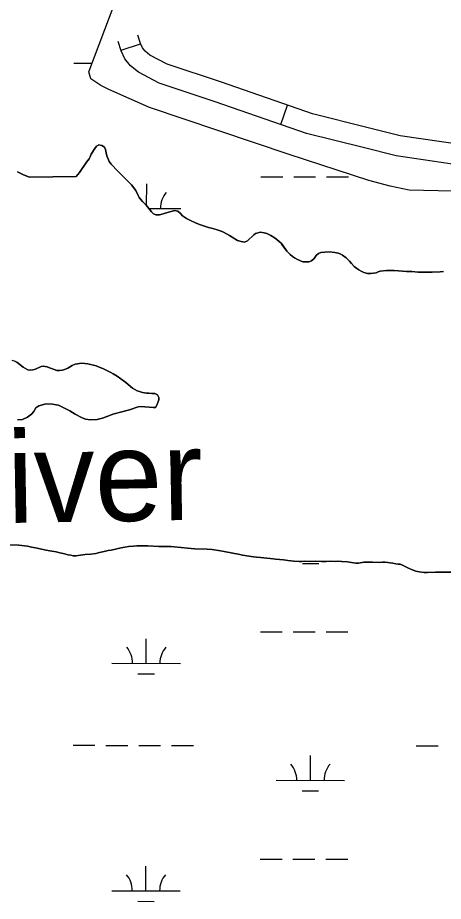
# Model space of a CAD drawing. Extents: x 3148686 to 3186545, y 916144 to 941516.
# Drawn here: x 3165206 to 3165828, y 924896 to 926189 of the extents above; entities that cross this region are included whole.
import ezdxf

# ---------------------------------------------------------------- set-up
doc = ezdxf.new("R2010")
doc.units = 0
for name, color, linetype in [('V-RIVR-IDEN', 7, 'Continuous'), ('V-ROAD-CNTR', 7, 'Continuous'), ('V-SITE-VEGE', 7, 'Continuous'), ('V-TOPO-SHOR', 7, 'Continuous'), ('V-WETL-SWMP', 7, 'Continuous')]:
    doc.layers.add(name, color=color, linetype=linetype)

msp = doc.modelspace()

# ---------------------------------------------------------------- linework, layer by layer
at = {"layer": 'V-ROAD-CNTR'}
for p, q in [((3165356.8, 926141.1), (3165385.3, 926150.3)), ((3165590.4, 926032.5), (3165600.2, 926060.8))]:
    msp.add_line(p, q, dxfattribs=at)
for points in [[(3166581.4, 925845.8), (3166436.8, 925910.4), (3166405.3, 925920.4), (3166380.7, 925925.4), (3166369.7, 925925.5), (3166335.8, 925929.1), (3166271.5, 925923.2), (3166173.7, 925920.6), (3166103.4, 925929.9), (3165992.2, 925954.2), (3165851.6, 925972.9), (3165759.3, 925986.4), (3165711, 925998.7), (3165628.3, 926019.3), (3165494.3, 926065.8), (3165412.6, 926092.9), (3165382.2, 926109), (3165370.5, 926118.4), (3165362.2, 926128.7), (3165357.1, 926140), (3165352.6, 926153.9)], [(3166593.3, 925873.3), (3166447.5, 925938.5), (3166412.8, 925949.5), (3166383.8, 925955.4), (3166371.4, 925955.5), (3166336, 925959.2), (3166269.7, 925953.1), (3166175.3, 925950.6), (3166108.6, 925959.4), (3165997.4, 925983.8), (3165855.7, 926002.7), (3165765.2, 926015.9), (3165718.3, 926027.8), (3165636.9, 926048.1), (3165503.9, 926094.2), (3165424.5, 926120.5), (3165398.8, 926134.1), (3165391.9, 926139.7), (3165388, 926144.6), (3165385.1, 926150.8), (3165381.2, 926163.1)]]:
    msp.add_lwpolyline(points, dxfattribs=at)
at = {"layer": 'V-SITE-VEGE'}
for points in [[(3166577.1, 925811.5), (3166426.7, 925866.5), (3166313.2, 925895.1), (3166271.7, 925901.1), (3166233.4, 925900), (3166108, 925883.3), (3166087.2, 925880.8), (3166065.1, 925883.3), (3166035.5, 925896.5), (3165968.2, 925930.6), (3165935.6, 925935.7), (3165905.1, 925933.6), (3165778.4, 925936.4), (3165750.8, 925942.1), (3165719.3, 925950.7), (3165602.7, 925988.7), (3165398.3, 926057.4), (3165339, 926083.5), (3165327.5, 926089.4), (3165312.8, 926099.2), (3165309.5, 926109.5), (3165348.2, 926211.6)], [(3165404.2, 925901.6), (3165401.2, 925904.6), (3165397.3, 925909.8), (3165393.5, 925914.4), (3165388.2, 925919.6), (3165385.3, 925923.4), (3165383.5, 925925.9), (3165382, 925928.8), (3165378.6, 925935.7), (3165372, 925944.1), (3165359.3, 925957), (3165357, 925959.1), (3165352.1, 925964.4), (3165342.2, 925974.6), (3165339.7, 925978.2), (3165336, 925986.7), (3165335.1, 925991.1), (3165333.9, 925995.7), (3165332.6, 925999.4), (3165328.7, 926001.5), (3165324.2, 926002.8), (3165320.8, 926001), (3165318.3, 925997.5), (3165313, 925989), (3165311.6, 925985.3), (3165310.1, 925982), (3165306.5, 925977.4), (3165296, 925962.4), (3165291.4, 925956.6), (3165222.9, 925955.2), (3165214.2, 925958.8), (3165205.2, 925963)], [(3165828.8, 925817.5), (3165823.9, 925817.1), (3165812.2, 925816.4), (3165808.5, 925816.6), (3165795.2, 925816.5), (3165791.7, 925816.7), (3165782.3, 925817.5), (3165774.5, 925817.5), (3165762.8, 925818.4), (3165756.2, 925818.7), (3165751.6, 925818.7), (3165748.5, 925818.8), (3165745.4, 925818.8), (3165735.8, 925817.8), (3165732.9, 925816.8), (3165730.2, 925815.4), (3165726.1, 925814.8), (3165722.1, 925814.6), (3165717.3, 925814.5), (3165712.2, 925815.8), (3165708, 925817.9), (3165704.7, 925819.8), (3165702, 925821.7), (3165698.1, 925825), (3165693.8, 925829.2), (3165690.9, 925832.6), (3165686.2, 925837.4), (3165681, 925841.4), (3165677.5, 925843.1), (3165674.4, 925844.3), (3165669.7, 925845.4), (3165661.2, 925846.1), (3165655.1, 925845.9), (3165649.3, 925845.4), (3165645.6, 925843.7), (3165642.4, 925840.7), (3165639.3, 925836.7), (3165635.5, 925833.2), (3165631.8, 925831.8), (3165628.7, 925831.4), (3165622.6, 925831.7), (3165615, 925834.9), (3165610.8, 925837.2), (3165607.5, 925839.5), (3165604.3, 925842.4), (3165599.5, 925847.4), (3165592.8, 925856.6), (3165590.9, 925858.9), (3165582.5, 925866.1), (3165576, 925870.3), (3165570.1, 925873), (3165566.3, 925874.1), (3165560.9, 925874.8), (3165553.7, 925873.2), (3165551.2, 925871.3), (3165541.9, 925862.1), (3165537.6, 925860.4), (3165532.8, 925861.1), (3165527.2, 925862.8), (3165523.1, 925865.1), (3165515.4, 925870), (3165506.6, 925875), (3165503.2, 925876.3), (3165495.8, 925878.7), (3165489.2, 925880.8), (3165484.8, 925881.9), (3165473, 925885.9), (3165466.8, 925888.2), (3165458.3, 925891.8), (3165452.5, 925894.8), (3165446.8, 925899), (3165443.9, 925902.5), (3165440, 925905.9), (3165435.2, 925906.6), (3165430, 925905.4), (3165426.5, 925904.4), (3165418.4, 925901.7), (3165412.9, 925900.5), (3165407.8, 925900.2), (3165404.2, 925901.6)], [(3165204.6, 925684.6), (3165213.8, 925677.6), (3165217.1, 925675.4), (3165220.5, 925673.7), (3165223.5, 925673.2), (3165227.8, 925673.6), (3165231.9, 925674.6), (3165239.8, 925678.5), (3165243.1, 925679.1), (3165248.6, 925678.1), (3165252.1, 925676.7), (3165255.1, 925675.6), (3165263, 925672.5), (3165266.8, 925672.6), (3165271.3, 925673.2), (3165275.8, 925674.5), (3165279.1, 925675.9), (3165281.5, 925677.7), (3165285.4, 925680.1), (3165289.5, 925681.7), (3165299.5, 925683.2), (3165308.4, 925682.2), (3165320.3, 925679.3), (3165323.8, 925678.2), (3165327.4, 925676.5), (3165330.4, 925675.5), (3165341.7, 925669.6), (3165345.4, 925668), (3165351, 925664.4), (3165356.6, 925660.3), (3165363.7, 925654.9), (3165373.5, 925646.9), (3165380.6, 925642.7), (3165383.8, 925641.7), (3165388.3, 925640.6), (3165394.2, 925639.7), (3165397.4, 925639.7), (3165402.1, 925639.2), (3165406.1, 925639.2), (3165410, 925637.1), (3165412.3, 925633.2), (3165411.9, 925629.7), (3165409.4, 925621.9), (3165407.3, 925618.6), (3165404, 925618.7), (3165385.6, 925619.9), (3165381.9, 925619.4), (3165369.3, 925614.9), (3165355.8, 925611.8), (3165348.5, 925609.8), (3165344.8, 925608.7), (3165341.3, 925607.1), (3165329.7, 925602.8), (3165322, 925600.8), (3165312.2, 925600.4), (3165304.9, 925601.5), (3165298.9, 925604), (3165289.8, 925609), (3165281.7, 925613.7), (3165272.4, 925618.3), (3165265.2, 925621.7), (3165261.9, 925622.5), (3165256.5, 925623.6), (3165248.5, 925623.7), (3165245.3, 925623.4), (3165236.7, 925621.2), (3165232.4, 925617.8), (3165229.1, 925612.6), (3165225.8, 925608.8), (3165219.9, 925604.4), (3165212.9, 925601.2), (3165205.2, 925600.3)], [(3165192.4, 925417.6), (3165207.4, 925417), (3165219.9, 925415.6), (3165225.8, 925414.4), (3165231.6, 925413.5), (3165247.2, 925410), (3165252.8, 925409.1), (3165261.7, 925407.4), (3165267.2, 925406.1), (3165272, 925405.2), (3165279.3, 925403.1), (3165283.2, 925402.3), (3165287, 925401.8), (3165291.1, 925401.8), (3165294.3, 925401.9), (3165304.2, 925403.4), (3165312.8, 925404.1), (3165319.9, 925405.2), (3165325.4, 925406.2), (3165332.1, 925407.7), (3165337.8, 925409.3), (3165342.4, 925409.8), (3165356.9, 925413.3), (3165362.3, 925414.4), (3165367.6, 925415.2), (3165375.3, 925415.9), (3165380, 925416), (3165396.2, 925416), (3165412.2, 925415.2), (3165423.2, 925415.1), (3165429.8, 925415.2), (3165434.5, 925414.9), (3165444.7, 925413.9), (3165454.1, 925412.6), (3165465, 925412), (3165482.8, 925411.4), (3165490.3, 925410.9), (3165502.5, 925408.8), (3165507.5, 925407.7), (3165530.8, 925403.5), (3165534.7, 925402.6), (3165550.6, 925399.9), (3165554.8, 925399.4), (3165560.7, 925399.2), (3165565.6, 925398.7), (3165579.6, 925397.2), (3165582.8, 925396.7), (3165594.7, 925395.6), (3165597.8, 925395.2), (3165600.8, 925394.6), (3165609.4, 925393.8), (3165617.4, 925393.3), (3165621.4, 925393.4), (3165625.2, 925393.7), (3165632.4, 925393.5), (3165641.8, 925393.9), (3165649.9, 925393.5), (3165656.8, 925393.5), (3165663.4, 925393.7), (3165670.1, 925393.4), (3165673.6, 925393.6), (3165679.8, 925393.4), (3165688, 925392.8), (3165696.9, 925391.1), (3165700.5, 925390.6), (3165704.3, 925390.9), (3165712, 925392.3), (3165724.7, 925392.2), (3165735, 925391.8), (3165739.2, 925392.2), (3165743.2, 925392.2), (3165754.7, 925390.6), (3165758.9, 925389.9), (3165762.1, 925389.6), (3165765.2, 925389.2), (3165768.8, 925388), (3165771.5, 925386.4), (3165777.6, 925383.3), (3165781.6, 925381.5), (3165788.1, 925379.1), (3165792.8, 925378.1), (3165800.3, 925377.4), (3165805.1, 925377.3), (3165817.1, 925377.5), (3165823.7, 925377.5), (3165839.3, 925377.7)]]:
    msp.add_lwpolyline(points, dxfattribs=at)
at = {"layer": 'V-TOPO-SHOR'}
for points in [[(3165222.9, 925955.2), (3165291.4, 925956.6), (3165296, 925962.4), (3165306.5, 925977.4), (3165310.1, 925982), (3165311.6, 925985.3), (3165313, 925989), (3165318.3, 925997.5), (3165320.8, 926001), (3165324.2, 926002.8), (3165328.7, 926001.5), (3165332.6, 925999.4), (3165333.9, 925995.7), (3165335.1, 925991.1), (3165336, 925986.7), (3165339.7, 925978.2), (3165342.2, 925974.6), (3165352.1, 925964.4), (3165357, 925959.1), (3165359.3, 925957), (3165372, 925944.1), (3165378.6, 925935.7), (3165382, 925928.8), (3165383.5, 925925.9), (3165385.3, 925923.4), (3165388.2, 925919.6), (3165393.5, 925914.4), (3165397.3, 925909.8), (3165401.2, 925904.6), (3165404.2, 925901.6), (3165407.8, 925900.2), (3165412.9, 925900.5), (3165418.4, 925901.7), (3165426.5, 925904.4), (3165430, 925905.4), (3165435.2, 925906.6), (3165440, 925905.9), (3165443.9, 925902.5), (3165446.8, 925899), (3165452.5, 925894.8), (3165458.3, 925891.8), (3165466.8, 925888.2), (3165473, 925885.9), (3165484.8, 925881.9), (3165489.2, 925880.8), (3165495.8, 925878.7), (3165503.2, 925876.3), (3165506.6, 925875), (3165515.4, 925870), (3165523.1, 925865.1), (3165527.2, 925862.8), (3165532.8, 925861.1), (3165537.6, 925860.4), (3165541.9, 925862.1), (3165551.2, 925871.3), (3165553.7, 925873.2), (3165560.9, 925874.8), (3165566.3, 925874.1), (3165570.1, 925873), (3165576, 925870.3), (3165582.5, 925866.1), (3165590.9, 925858.9), (3165592.8, 925856.6), (3165599.5, 925847.4), (3165604.3, 925842.4), (3165607.5, 925839.5), (3165610.8, 925837.2), (3165615, 925834.9), (3165622.6, 925831.7), (3165628.7, 925831.4), (3165631.8, 925831.8), (3165635.5, 925833.2), (3165639.3, 925836.7), (3165642.4, 925840.7), (3165645.6, 925843.7), (3165649.3, 925845.4), (3165655.1, 925845.9), (3165661.2, 925846.1), (3165669.7, 925845.4), (3165674.4, 925844.3), (3165677.5, 925843.1), (3165681, 925841.4), (3165686.2, 925837.4), (3165690.9, 925832.6), (3165693.8, 925829.2), (3165698.1, 925825), (3165702, 925821.7), (3165704.7, 925819.8), (3165708, 925817.9), (3165712.2, 925815.8), (3165717.3, 925814.5), (3165722.1, 925814.6), (3165726.1, 925814.8), (3165730.2, 925815.4), (3165732.9, 925816.8), (3165735.8, 925817.8), (3165745.4, 925818.8), (3165748.5, 925818.8), (3165751.6, 925818.7), (3165756.2, 925818.7), (3165762.8, 925818.4)], [(3165205.2, 925963), (3165214.2, 925958.8), (3165222.9, 925955.2)], [(3165762.8, 925818.4), (3165774.5, 925817.5), (3165782.3, 925817.5), (3165791.7, 925816.7), (3165795.2, 925816.5), (3165808.5, 925816.6), (3165812.2, 925816.4), (3165823.9, 925817.1), (3165828.8, 925817.5)], [(3165197.3, 925687.6), (3165201.8, 925686.1), (3165204.6, 925684.6), (3165213.8, 925677.6), (3165217.1, 925675.4), (3165220.5, 925673.7), (3165223.5, 925673.2), (3165227.8, 925673.6), (3165231.9, 925674.6), (3165239.8, 925678.5), (3165243.1, 925679.1)], [(3165256.5, 925623.6), (3165261.9, 925622.5), (3165265.2, 925621.7), (3165272.4, 925618.3), (3165281.7, 925613.7), (3165289.8, 925609), (3165298.9, 925604), (3165304.9, 925601.5), (3165312.2, 925600.4), (3165322, 925600.8), (3165329.7, 925602.8), (3165341.3, 925607.1), (3165344.8, 925608.7), (3165348.5, 925609.8), (3165355.8, 925611.8), (3165369.3, 925614.9), (3165381.9, 925619.4), (3165385.6, 925619.9), (3165404, 925618.7), (3165407.3, 925618.6), (3165409.4, 925621.9), (3165411.9, 925629.7), (3165412.3, 925633.2), (3165410, 925637.1), (3165406.1, 925639.2), (3165402.1, 925639.2), (3165397.4, 925639.7), (3165394.2, 925639.7), (3165388.3, 925640.6), (3165383.8, 925641.7), (3165380.6, 925642.7), (3165373.5, 925646.9), (3165363.7, 925654.9), (3165356.6, 925660.3), (3165351, 925664.4), (3165345.4, 925668), (3165341.7, 925669.6), (3165330.4, 925675.5), (3165327.4, 925676.5), (3165323.8, 925678.2), (3165320.3, 925679.3), (3165308.4, 925682.2), (3165299.5, 925683.2), (3165289.5, 925681.7), (3165285.4, 925680.1), (3165281.5, 925677.7), (3165279.1, 925675.9), (3165275.8, 925674.5), (3165271.3, 925673.2), (3165266.8, 925672.6), (3165263, 925672.5), (3165255.1, 925675.6), (3165252.1, 925676.7), (3165248.6, 925678.1), (3165243.1, 925679.1)], [(3165205.2, 925600.3), (3165212.9, 925601.2), (3165219.9, 925604.4), (3165225.8, 925608.8), (3165229.1, 925612.6), (3165232.4, 925617.8), (3165236.7, 925621.2), (3165245.3, 925623.4), (3165248.5, 925623.7), (3165256.5, 925623.6)], [(3165434.5, 925414.9), (3165429.8, 925415.2), (3165423.2, 925415.1), (3165412.2, 925415.2), (3165396.2, 925416), (3165380, 925416), (3165375.3, 925415.9), (3165367.6, 925415.2), (3165362.3, 925414.4), (3165356.9, 925413.3), (3165342.4, 925409.8), (3165337.8, 925409.3), (3165332.1, 925407.7), (3165325.4, 925406.2), (3165319.9, 925405.2), (3165312.8, 925404.1), (3165304.2, 925403.4), (3165294.3, 925401.9), (3165291.1, 925401.8), (3165287, 925401.8), (3165283.2, 925402.3), (3165279.3, 925403.1), (3165272, 925405.2), (3165267.2, 925406.1), (3165261.7, 925407.4), (3165252.8, 925409.1), (3165247.2, 925410), (3165231.6, 925413.5), (3165225.8, 925414.4), (3165219.9, 925415.6), (3165207.4, 925417), (3165192.4, 925417.6)], [(3165434.5, 925414.9), (3165444.7, 925413.9), (3165454.1, 925412.6), (3165465, 925412), (3165482.8, 925411.4), (3165490.3, 925410.9), (3165502.5, 925408.8), (3165507.5, 925407.7), (3165530.8, 925403.5), (3165534.7, 925402.6), (3165550.6, 925399.9), (3165554.8, 925399.4), (3165560.7, 925399.2), (3165565.6, 925398.7), (3165579.6, 925397.2), (3165582.8, 925396.7), (3165594.7, 925395.6), (3165597.8, 925395.2), (3165600.8, 925394.6), (3165609.4, 925393.8), (3165617.4, 925393.3), (3165621.4, 925393.4), (3165625.2, 925393.7), (3165632.4, 925393.5), (3165641.8, 925393.9), (3165649.9, 925393.5), (3165656.8, 925393.5), (3165663.4, 925393.7), (3165670.1, 925393.4), (3165673.6, 925393.6), (3165679.8, 925393.4), (3165688, 925392.8), (3165696.9, 925391.1), (3165700.5, 925390.6), (3165704.3, 925390.9), (3165712, 925392.3), (3165724.7, 925392.2), (3165735, 925391.8), (3165739.2, 925392.2), (3165743.2, 925392.2), (3165754.7, 925390.6), (3165758.9, 925389.9), (3165762.1, 925389.6), (3165765.2, 925389.2), (3165768.8, 925388), (3165771.5, 925386.4), (3165777.6, 925383.3), (3165781.6, 925381.5), (3165788.1, 925379.1), (3165792.8, 925378.1), (3165800.3, 925377.4), (3165805.1, 925377.3), (3165817.1, 925377.5), (3165823.7, 925377.5), (3165839.3, 925377.7)]]:
    msp.add_lwpolyline(points, dxfattribs=at)
at = {"layer": 'V-WETL-SWMP'}
for p, q in [((3165287.7, 926122.4), (3165314.4, 926122.4)), ((3165394.3, 925913.3), (3165394.4, 925945.7)), ((3165561.5, 925956), (3165593.5, 925955.9)), ((3165609.5, 925955.9), (3165641.5, 925955.9)), ((3165657.5, 925955.8), (3165689.5, 925955.8)), ((3165397.4, 925909.7), (3165444.3, 925909.6)), ((3165622.3, 925390.5), (3165646.3, 925390.5)), ((3165560.8, 925290.6), (3165592.8, 925290.6)), ((3165608.8, 925290.6), (3165640.8, 925290.5)), ((3165656.8, 925290.5), (3165688.8, 925290.5)), ((3165393.6, 925244.3), (3165393.7, 925280.3)), ((3165343.6, 925244.4), (3165443.6, 925244.3)), ((3165381.6, 925228.9), (3165405.6, 925228.9)), ((3165286.7, 925124.4), (3165318.7, 925124.4)), ((3165334.7, 925124.3), (3165366.7, 925124.3)), ((3165382.7, 925124.3), (3165414.7, 925124.3)), ((3165430.7, 925124.2), (3165462.7, 925124.2)), ((3165788.6, 925123.9), (3165820.6, 925123.8)), ((3165633.9, 925073.3), (3165634, 925109.3)), ((3165583.9, 925073.3), (3165683.9, 925073.2)), ((3165621.9, 925057.9), (3165645.9, 925057.8)), ((3165560.4, 924957.9), (3165592.4, 924957.9)), ((3165608.4, 924957.9), (3165640.4, 924957.8)), ((3165656.4, 924957.8), (3165688.4, 924957.8)), ((3165393.3, 924911.7), (3165393.3, 924947.7)), ((3165343.3, 924911.7), (3165443.3, 924911.6)), ((3165381.3, 924896.3), (3165405.3, 924896.2))]:
    msp.add_line(p, q, dxfattribs=at)
for points in [[(3166577.1, 925811.5), (3166426.7, 925866.5), (3166313.2, 925895.1), (3166271.7, 925901.1), (3166233.4, 925900), (3166108, 925883.3), (3166087.2, 925880.8), (3166065.1, 925883.3), (3166035.5, 925896.5), (3165968.2, 925930.6), (3165935.6, 925935.7), (3165905.1, 925933.6), (3165778.4, 925936.4), (3165750.8, 925942.1), (3165719.3, 925950.7), (3165602.7, 925988.7), (3165398.3, 926057.4), (3165339, 926083.5), (3165327.5, 926089.4), (3165312.8, 926099.2), (3165309.5, 926109.5), (3165348.2, 926211.6)], [(3165205.2, 925963), (3165214.2, 925958.8), (3165222.9, 925955.2), (3165291.4, 925956.6), (3165296, 925962.4), (3165306.5, 925977.4), (3165310.1, 925982), (3165311.6, 925985.3), (3165313, 925989), (3165318.3, 925997.5), (3165320.8, 926001), (3165324.2, 926002.8), (3165328.7, 926001.5), (3165332.6, 925999.4), (3165334, 925995.7), (3165335.1, 925991.1), (3165336, 925986.7), (3165339.7, 925978.2), (3165342.2, 925974.6), (3165352.1, 925964.4), (3165357, 925959.1), (3165359.3, 925957), (3165372, 925944.1), (3165378.6, 925935.7), (3165382, 925928.8), (3165383.5, 925925.9), (3165385.3, 925923.4), (3165388.2, 925919.6), (3165393.4, 925914.4), (3165397.3, 925909.8), (3165401.2, 925904.6), (3165404.2, 925901.6), (3165407.8, 925900.2), (3165412.9, 925900.5), (3165418.4, 925901.7), (3165426.5, 925904.4), (3165430, 925905.4), (3165435.2, 925906.6), (3165440, 925905.9), (3165443.9, 925902.5), (3165446.8, 925899), (3165452.5, 925894.8), (3165458.3, 925891.8), (3165466.8, 925888.2), (3165473, 925885.9), (3165484.8, 925881.9), (3165489.2, 925880.8), (3165495.8, 925878.7), (3165503.2, 925876.3), (3165506.6, 925875), (3165515.4, 925870), (3165523.1, 925865.1), (3165527.2, 925862.8), (3165532.8, 925861.1), (3165537.6, 925860.4), (3165541.9, 925862.1), (3165551.2, 925871.3), (3165553.7, 925873.2), (3165560.9, 925874.8), (3165566.3, 925874.1), (3165570.1, 925873), (3165576, 925870.3), (3165582.5, 925866.1), (3165590.9, 925858.9), (3165592.9, 925856.6), (3165599.5, 925847.4), (3165604.3, 925842.4), (3165607.5, 925839.5), (3165610.8, 925837.2), (3165615, 925834.9), (3165622.6, 925831.7), (3165628.7, 925831.4), (3165631.8, 925831.8), (3165635.5, 925833.2)], [(3165635.5, 925833.2), (3165639.3, 925836.7), (3165642.4, 925840.7), (3165645.6, 925843.7), (3165649.3, 925845.4), (3165655.1, 925845.9), (3165661.2, 925846.1), (3165669.7, 925845.4), (3165674.4, 925844.3), (3165677.5, 925843.1), (3165681, 925841.4), (3165686.2, 925837.4), (3165690.9, 925832.6), (3165693.8, 925829.2), (3165698.1, 925825), (3165702, 925821.7), (3165704.7, 925819.8), (3165708, 925817.9), (3165712.2, 925815.8), (3165717.3, 925814.5), (3165722.1, 925814.6), (3165726.1, 925814.8), (3165730.2, 925815.4), (3165732.9, 925816.8), (3165735.8, 925817.8), (3165745.4, 925818.8), (3165748.5, 925818.8), (3165751.6, 925818.7), (3165756.2, 925818.7), (3165762.8, 925818.4), (3165774.5, 925817.5), (3165782.3, 925817.5), (3165791.7, 925816.7), (3165795.2, 925816.5), (3165808.5, 925816.6), (3165812.2, 925816.4), (3165823.9, 925817.1), (3165828.8, 925817.5)], [(3165409.4, 925621.9), (3165411.9, 925629.7), (3165412.3, 925633.2), (3165410, 925637.1), (3165406.1, 925639.2), (3165402.1, 925639.2), (3165397.4, 925639.7), (3165394.2, 925639.7), (3165388.3, 925640.6), (3165383.8, 925641.7), (3165380.6, 925642.7), (3165373.5, 925646.9), (3165363.7, 925654.9), (3165356.6, 925660.3), (3165351, 925664.4), (3165345.4, 925668), (3165341.7, 925669.6), (3165330.4, 925675.5), (3165327.4, 925676.5), (3165323.8, 925678.2), (3165320.3, 925679.3), (3165308.4, 925682.2), (3165299.5, 925683.2), (3165289.5, 925681.7), (3165285.4, 925680.1), (3165281.5, 925677.7), (3165279.1, 925675.9), (3165275.8, 925674.5), (3165271.3, 925673.2), (3165266.8, 925672.6), (3165263, 925672.5), (3165255.1, 925675.6), (3165252.1, 925676.7), (3165248.6, 925678.1), (3165243.1, 925679.1), (3165239.8, 925678.5), (3165231.9, 925674.6), (3165227.8, 925673.6), (3165223.5, 925673.2), (3165220.5, 925673.7), (3165217.1, 925675.4), (3165213.8, 925677.6), (3165204.6, 925684.6)], [(3165205.2, 925600.3), (3165212.9, 925601.2), (3165219.9, 925604.4), (3165225.8, 925608.8), (3165229.1, 925612.6), (3165232.4, 925617.8), (3165236.7, 925621.2), (3165245.3, 925623.3), (3165248.5, 925623.7), (3165256.5, 925623.6), (3165261.9, 925622.5), (3165265.2, 925621.7), (3165272.4, 925618.3), (3165281.7, 925613.7), (3165289.8, 925609), (3165298.9, 925604), (3165304.9, 925601.5), (3165312.2, 925600.4), (3165322, 925600.8), (3165329.7, 925602.8), (3165341.3, 925607.1), (3165344.8, 925608.7), (3165348.5, 925609.8), (3165355.8, 925611.8), (3165369.3, 925614.9), (3165381.9, 925619.4), (3165385.6, 925619.9), (3165404, 925618.7), (3165407.3, 925618.6), (3165409.4, 925621.9)], [(3165663.4, 925393.7), (3165656.8, 925393.5), (3165649.9, 925393.5), (3165641.8, 925393.9), (3165632.4, 925393.5), (3165625.2, 925393.7), (3165621.4, 925393.4), (3165617.4, 925393.3), (3165609.4, 925393.8), (3165600.8, 925394.6), (3165597.8, 925395.2), (3165594.7, 925395.6), (3165582.8, 925396.7), (3165579.6, 925397.2), (3165565.6, 925398.7), (3165560.7, 925399.2), (3165554.8, 925399.4), (3165550.6, 925399.9), (3165534.7, 925402.6), (3165530.8, 925403.5), (3165507.5, 925407.7), (3165502.5, 925408.8), (3165490.3, 925410.9), (3165482.8, 925411.4), (3165465, 925412), (3165454.1, 925412.6), (3165444.7, 925413.9), (3165434.5, 925414.9), (3165429.8, 925415.2), (3165423.2, 925415.1), (3165412.2, 925415.2), (3165396.2, 925416), (3165380, 925416), (3165375.3, 925415.9), (3165367.6, 925415.2), (3165362.3, 925414.4), (3165356.9, 925413.3), (3165342.4, 925409.8), (3165337.8, 925409.3), (3165332.1, 925407.7), (3165325.4, 925406.2), (3165319.9, 925405.2), (3165312.8, 925404.1), (3165304.2, 925403.4), (3165294.3, 925401.9), (3165291.1, 925401.8), (3165287, 925401.8), (3165283.2, 925402.3), (3165279.3, 925403.1), (3165272, 925405.2), (3165267.2, 925406.1), (3165261.7, 925407.4), (3165252.8, 925409.1), (3165247.2, 925410), (3165231.6, 925413.5), (3165225.8, 925414.4), (3165219.9, 925415.6), (3165207.4, 925417), (3165192.4, 925417.6)], [(3165839.3, 925377.7), (3165823.7, 925377.5), (3165817.1, 925377.5), (3165805.1, 925377.3), (3165800.3, 925377.4), (3165792.8, 925378.1), (3165788.1, 925379.1), (3165781.6, 925381.5), (3165777.6, 925383.3), (3165771.5, 925386.4), (3165768.8, 925388), (3165765.2, 925389.2), (3165762.1, 925389.6), (3165758.9, 925389.9), (3165754.7, 925390.6), (3165743.2, 925392.2), (3165739.2, 925392.2), (3165735, 925391.8), (3165724.7, 925392.2), (3165712, 925392.3), (3165704.3, 925390.9), (3165700.5, 925390.6), (3165696.9, 925391.1), (3165688, 925392.8), (3165679.8, 925393.4), (3165673.6, 925393.6), (3165670.1, 925393.4), (3165663.4, 925393.7)]]:
    msp.add_lwpolyline(points, dxfattribs=at)
for centre, start, end in [((3165449.6, 925910.1), 139.1678, 180.7115), ((3165338.4, 925244.9), 359.1678, 40.7115), ((3165448.9, 925244.8), 139.1678, 180.7115), ((3165578.7, 925073.8), 359.1678, 40.7115), ((3165689.2, 925073.7), 139.1678, 180.7115), ((3165338.1, 924912.2), 359.1678, 40.7115), ((3165448.5, 924912.1), 139.1678, 180.7115)]:
    msp.add_arc(centre, 35.2, start, end, dxfattribs=at)

# ---------------------------------------------------------------- texts
at = {"layer": 'V-RIVR-IDEN'}
msp.add_text('River', height=133, rotation=0.9878, dxfattribs=at).set_placement((3165062.5, 925447.3))

doc.saveas('drawing.dxf')
